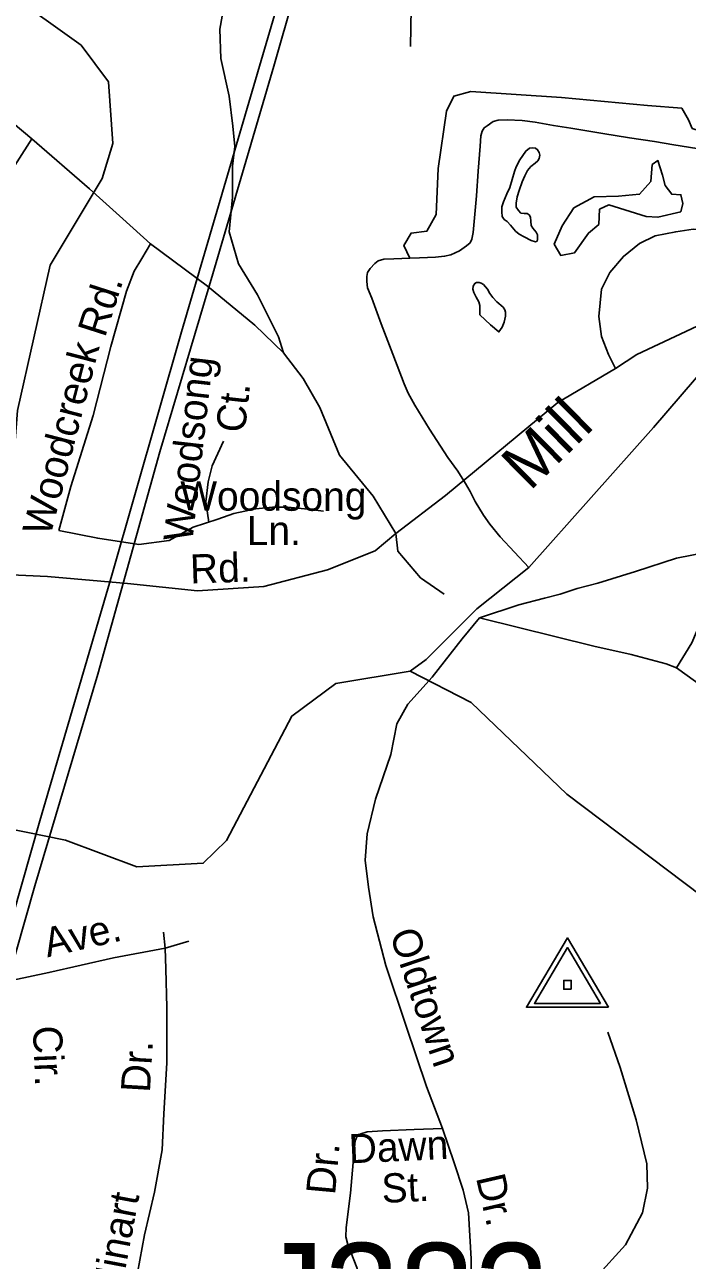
# Model space of a CAD drawing. Extents: x 1547597 to 1699558, y 810033 to 920809.
# Drawn here: x 1614437 to 1616598, y 876415 to 880443 of the extents above; entities that cross this region are included whole.
import ezdxf

# ---------------------------------------------------------------- set-up
doc = ezdxf.new("R2010")
doc.units = 0
for name, color, linetype in [('Exist Hydrographic Creek Single Shore', 7, 'Continuous'), ('Exist Hydrographic Creek Single Shore Label', 7, 'Continuous'), ('Exist Hydrographic Misc Water Feature', 7, 'Continuous'), ('Exist Road Non-System Structure Non-Sys Other Number Label', 7, 'Continuous'), ('Exist Road Non-System Type 51', 7, 'Continuous'), ('Exist Road Non-System Type 51 Label', 7, 'Continuous'), ('Exist Survey Geodetic Marker CELL', 7, 'Continuous'), ('Exist Utilities Electrical Transmission Line', 7, 'Continuous')]:
    doc.layers.add(name, color=color, linetype=linetype)

msp = doc.modelspace()

# ---------------------------------------------------------------- linework, layer by layer
at = {"layer": 'Exist Hydrographic Creek Single Shore'}
for points in [[(1613734.8, 878287.2), (1614159.7, 878304.8), (1614293.7, 878354.6), (1614353.7, 878429), (1614413.7, 879186), (1614519.7, 879659.9), (1614689.7, 879942.1), (1614724.8, 880056.3), (1614710.7, 880256.8), (1614620.7, 880376.8), (1614133.7, 880724.8), (1613994.8, 880934.4), (1613930.7, 881109.7), (1613918.7, 881451.3), (1613784.7, 882077.9), (1613788.7, 882402.7), (1613857.7, 882545.8), (1613992.7, 882694.1), (1613995.7, 882884.3), (1613970.8, 882901.3), (1613891.7, 883211.5), (1613785.7, 883420.5), (1613754.8, 883604.9)], [(1615694.8, 878336.1), (1615746.5, 878374.1), (1615911.5, 878539.3), (1616081.5, 878673.9), (1616487.6, 879130.3), (1616802.7, 879495), (1616880.8, 879603.5), (1616933.3, 879651.7), (1617211.1, 879743.2), (1617313.9, 879768), (1617449.3, 879824.4), (1617500.8, 879890.7), (1617547.6, 879925.5), (1617599.4, 879956.7), (1617654, 880025.5), (1617693.1, 880064.5), (1617752.6, 880089.4), (1617800.2, 880082.8), (1617836.7, 880166.5), (1617890.2, 880177.2), (1617948.1, 880269.4), (1618044.6, 880301.6), (1618098.1, 880346.7), (1618198.8, 880580.1)], [(1613734.8, 878287.2), (1613698.7, 878110.7), (1613789.7, 878000.5), (1614038.8, 877949.6), (1614178.7, 877864.6), (1614569.7, 877784.5), (1614802.8, 877697.7), (1615019.7, 877709.7), (1615095.7, 877783.7), (1615308.8, 878189.6), (1615451.8, 878295.1), (1615694.8, 878336.1)], [(1619089.8, 875956), (1618871.7, 875901.4), (1618738.8, 875900.9), (1618509.8, 876008.1), (1618202.8, 876351.6), (1617679.8, 876542.8), (1617432.8, 876734.9), (1617096.8, 877191.5), (1616808.7, 877479.7), (1616205.8, 877935), (1615893.8, 878233.6), (1615694.8, 878336.1)]]:
    msp.add_lwpolyline(points, dxfattribs=at)
at = {"layer": 'Exist Hydrographic Misc Water Feature'}
for points in [[(1615693.5, 879682.2), (1615673.8, 879723.4), (1615697.4, 879764.1), (1615748.9, 879770.6), (1615778.9, 879824.2), (1615785.3, 879974.4), (1615813.2, 880161), (1615836.7, 880210.3), (1615892.5, 880225.4), (1616188.2, 880206), (1616469, 880180.3), (1616580.5, 880171.7), (1616601.9, 880133.1), (1616614.7, 880105.2), (1616689.8, 880081.6), (1616773.3, 880049.4), (1616861.2, 879989.4), (1616897.7, 879912.2), (1616919.1, 879837.1), (1616923.4, 879778.6)], [(1616629.6, 880040), (1616554, 880052.3), (1616491.2, 880062.5), (1616410, 880074.8), (1616322.5, 880089.2), (1616218.1, 880106.3), (1616161.5, 880115.2), (1616101.7, 880126.1), (1616059.5, 880131.6), (1616010.3, 880133.5), (1615981.9, 880131.9), (1615965.5, 880127.7), (1615945.1, 880114.1), (1615935.6, 880106.7), (1615929.1, 880096.7), (1615924.6, 880081.6), (1615922.3, 880047.6), (1615916.3, 879965.6), (1615910.3, 879885.7), (1615900, 879765.9), (1615896, 879743.9), (1615889.6, 879732.7), (1615878.1, 879722), (1615855.2, 879706.6), (1615826.6, 879693.1), (1615806.4, 879688.3), (1615777.4, 879685.5), (1615724.4, 879683), (1615693.5, 879682.2)], [(1616039.9, 879980), (1616052.3, 880002.7), (1616071.3, 880031.3), (1616084, 880040.9), (1616093.7, 880042.3), (1616102.7, 880041.1), (1616110, 880036), (1616115.5, 880027.1), (1616117.2, 880018.2), (1616115.7, 880007.5), (1616110.5, 879999.6), (1616102, 879992.2), (1616087.9, 879980.7), (1616077.5, 879967.9), (1616068.5, 879951.2), (1616059.8, 879930.8), (1616050.2, 879903.4), (1616043, 879881.7), (1616039.9, 879861.7), (1616040.2, 879848.6), (1616047.6, 879837.3), (1616055.8, 879829.3), (1616066.1, 879828.3), (1616076.3, 879828.1), (1616082.4, 879823.4), (1616086.5, 879815.5), (1616088.1, 879802.4), (1616089.3, 879789.3), (1616094.4, 879780.4), (1616104.9, 879767.2), (1616109.5, 879758.3), (1616109.7, 879742.9), (1616108.3, 879737.9), (1616103.6, 879736), (1616089.2, 879740.4), (1616066.6, 879751.4), (1616049.4, 879760), (1616038.4, 879770), (1616021.9, 879790.2), (1616011.3, 879801.9), (1616000.6, 879808.6), (1615994.2, 879817.9), (1615993.1, 879833.8), (1615993.7, 879849.7), (1615999, 879866.3), (1616010, 879891.9), (1616019.1, 879912.7), (1616027.3, 879938.7), (1616034.7, 879964.7), (1616039.9, 879980)], [(1616577.8, 879833), (1616502.8, 879815.8), (1616464.2, 879818), (1616342.1, 879856.6), (1616312.1, 879841.6), (1616309.9, 879792.2), (1616275.6, 879764.3), (1616230.6, 879700), (1616185.6, 879691.4), (1616164.2, 879727.9), (1616189.9, 879787.9), (1616228.5, 879845.9), (1616294.9, 879882.3), (1616374.2, 879884.5), (1616442.8, 879890.9), (1616479.2, 879931.7), (1616483.5, 879987.4), (1616502.8, 880000.3), (1616517.8, 879953.1), (1616526.4, 879918.8), (1616547.8, 879890.9), (1616577.8, 879888.8), (1616584.3, 879860.9), (1616577.8, 879833)], [(1615693.5, 879682.2), (1615641.5, 879680.3), (1615608.2, 879678.9), (1615590.2, 879673.4), (1615578.7, 879665), (1615563.4, 879649.1), (1615555.6, 879635.9), (1615552.7, 879622.7), (1615552.5, 879605.7), (1615555, 879585.7), (1615568.9, 879552.4), (1615600.1, 879468.5), (1615637.8, 879369.4), (1615674.5, 879272.4), (1615687.4, 879241.8), (1615709.6, 879202.7), (1615757.1, 879124.4), (1615817.6, 879032.6), (1615850.2, 878987.6), (1615875.3, 878947.6), (1615890.2, 878921.7), (1615906.8, 878889.3), (1615933.8, 878844.4), (1615954.3, 878814.8), (1615987.9, 878773.6), (1616081.5, 878673.9)], [(1615933.6, 879596.3), (1615946.5, 879581.1), (1615954.7, 879567.6), (1615964, 879553.6), (1615977.4, 879540.3), (1615997.7, 879522.3), (1616003.7, 879514.3), (1616005.5, 879506.3), (1616005.3, 879492.7), (1616000.7, 879474.1), (1615994.1, 879457.1), (1615983.8, 879441.9), (1615956.3, 879464.9), (1615922, 879497.8), (1615921.7, 879527.8), (1615918.5, 879540.1), (1615909.8, 879555.6), (1615902, 879570.7), (1615899, 879580.8), (1615900.4, 879590.7), (1615905.7, 879600.1), (1615910.9, 879603.1), (1615919.5, 879602.7), (1615925.7, 879601), (1615933.6, 879596.3)]]:
    msp.add_lwpolyline(points, dxfattribs=at)
at = {"layer": 'Exist Road Non-System Type 51'}
for p, q in [((1614889.3, 877484.8), (1614894.7, 877432.9)), ((1614894.7, 877432.9), (1614972.8, 877455.9))]:
    msp.add_line(p, q, dxfattribs=at)
for points in [[(1615104.2, 880757.4), (1615098.6, 880654.9), (1615088.6, 880513.2), (1615073.5, 880428.7), (1615076.3, 880332.9), (1615103.5, 880210.4), (1615115.4, 880112.6), (1615122.6, 880046.6), (1615114.8, 879982.2), (1615114.8, 879880.8), (1615109.2, 879824.4), (1615103.5, 879768.1), (1615134.5, 879663.9), (1615196.4, 879562.5), (1615264.5, 879426), (1615280.9, 879373.7)], [(1617758.4, 880777.6), (1617615.2, 880445.7), (1617524.1, 880240.6), (1617460.8, 880101.3), (1617400.1, 879977.2), (1617357.1, 879903.8), (1617293.8, 879835.4), (1617182.5, 879769.6), (1617058.5, 879734.1), (1616910.3, 879726.1), (1616832.3, 879740.8), (1616743.9, 879757.7), (1616666, 879772.5), (1616617.5, 879776.7), (1616560.6, 879768.2), (1616493.2, 879755.6), (1616442.7, 879730.3), (1616390, 879688.2), (1616345.8, 879635.5), (1616318.4, 879580.7), (1616310, 879492.2), (1616318.4, 879426.8), (1616341.6, 879367.8), (1616364.7, 879322.5)], [(1615705.5, 880732.6), (1615705.5, 880634), (1615697.5, 880496.5), (1615696, 880372.6)], [(1614460.1, 880071.5), (1614330.6, 880178.6), (1614231.5, 880240.8), (1614088.6, 880340.4), (1613944.9, 880434.9)], [(1614460.1, 880071.5), (1614371.7, 879933.3), (1614253.1, 879754.4), (1614151, 879590.7), (1614084.4, 879519.4), (1614048.1, 879497.9), (1613981.9, 879480.6), (1613895.8, 879465.6)], [(1614847.7, 879729.3), (1614757.6, 879811), (1614648.7, 879908.1), (1614460.1, 880071.5)], [(1614847.7, 879729.3), (1614819.5, 879681.4), (1614793.7, 879640.1), (1614768.9, 879574.3), (1614718.2, 879394), (1614660.2, 879169.1), (1614587.2, 878937.5), (1614548.3, 878794.9)], [(1615280.9, 879373.7), (1615188, 879463.9), (1615033.2, 879590.6), (1614847.7, 879729.3)], [(1617179.3, 879576.8), (1616890.3, 879535.1), (1616630.2, 879461.1), (1616434.3, 879368), (1616364.7, 879322.5)], [(1615648.1, 878784.6), (1615573.2, 878906.5), (1615464.2, 879039.9), (1615400, 879195.9), (1615345, 879290.4), (1615280.9, 879373.7)], [(1615648.1, 878784.6), (1615809.4, 878908), (1616176.4, 879211.7), (1616364.7, 879322.5)], [(1615037.5, 878821.7), (1615028, 878888.3), (1615035.7, 878953.1), (1615048.7, 879005), (1615085, 879085.4)], [(1615411.7, 878857.1), (1615349.4, 878864.9), (1615295, 878870.1), (1615245.7, 878870.1), (1615191.3, 878864.9), (1615155, 878857.1), (1615118.7, 878849.3), (1615066.8, 878831.2), (1614986.5, 878805.2), (1614908.2, 878762), (1614809.7, 878749), (1614675.4, 878768.9), (1614548.3, 878794.9)], [(1615648.1, 878784.6), (1615580.5, 878727.6), (1615424.4, 878666.1), (1615217.3, 878611.9), (1615000.7, 878597.7), (1614772.3, 878621.3), (1614511, 878644.9), (1614086.6, 878664.3), (1613637.9, 878688.4), (1613089.8, 878642.1), (1612207.2, 878544.7)], [(1615804.9, 878587), (1615727.7, 878640.6), (1615653.7, 878726.5), (1615648.1, 878784.6)], [(1616732.2, 878732.5), (1616658.2, 878723.2), (1616563, 878704.4), (1616429.3, 878660.9), (1616307, 878622.3), (1616239.4, 878605.7), (1616183.7, 878586.4), (1616132.2, 878573.5), (1616048.7, 878552.1), (1615920.6, 878509.8)], [(1616563.6, 878346.7), (1616612.9, 878428.2), (1616643.2, 878499.8), (1616684.5, 878615.4), (1616732.2, 878732.5)], [(1615920.6, 878509.8), (1615863.6, 878441.4), (1615766.2, 878316.5), (1615687, 878228.7), (1615650.6, 878164.4), (1615631.3, 878064.3), (1615581.7, 877918.8), (1615554.4, 877805.1), (1615547.5, 877719.2), (1615558.5, 877631.1), (1615573.3, 877535), (1615615.5, 877376.6), (1615681.3, 877178), (1615747.2, 876981.3), (1615799.6, 876844.6)], [(1616563.6, 878346.7), (1616529.3, 878359.6), (1616415.8, 878389.7), (1616293.6, 878417.6), (1615920.6, 878509.8)], [(1616849.7, 878095.5), (1616769.6, 878163.3), (1616679.4, 878263.1), (1616563.6, 878346.7)], [(1614397.9, 877328.5), (1614516, 877353.1), (1614726.3, 877400.7), (1614894.7, 877432.9)], [(1614894.7, 877432.9), (1614897.9, 877364.8), (1614900.5, 877238.8), (1614900.5, 877058.9), (1614890.7, 876893), (1614885.3, 876775.1), (1614859.9, 876637.5), (1614828.2, 876497.9), (1614804.9, 876374.1), (1614791.9, 876286.3), (1614793.4, 876230.2), (1614802.7, 876166.2), (1614819.8, 876092), (1614845.1, 876027.9), (1614870.4, 875971.5), (1614901.8, 875923.2)], [(1616338.7, 877158.4), (1616379.4, 877043.9), (1616431.6, 876873.3), (1616465.9, 876729.2), (1616468.7, 876649.7), (1616452.7, 876570.3), (1616397.1, 876466), (1616299.9, 876359.1), (1616166.4, 876218.7), (1616012.8, 876056.4), (1615907.5, 875937.6)], [(1615799.6, 876844.6), (1615707.5, 876841.6), (1615603.6, 876836.9), (1615553.7, 876833.5), (1615533.6, 876827.8), (1615521.4, 876819.8), (1615514.9, 876804.7), (1615513, 876783.9), (1615499.4, 876634.1), (1615486.1, 876522.3), (1615484.5, 876491.5), (1615491.6, 876466.2), (1615520.7, 876392), (1615528.3, 876362), (1615527.3, 876343.2), (1615520, 876325.9), (1615469.2, 876252.5), (1615408.3, 876167.3), (1615355.5, 876091.9)], [(1615799.6, 876844.6), (1615838.4, 876732.3), (1615867.4, 876643.9), (1615884.5, 876569.7), (1615892.9, 876419.8), (1615894.6, 876227.7), (1615894.6, 876043.8)]]:
    msp.add_lwpolyline(points, dxfattribs=at)
at = {"layer": 'Exist Survey Geodetic Marker CELL'}
for points in [[(1616341.2, 877240.3), (1616207.3, 877466.3), (1616073.8, 877240.3)], [(1616315.3, 877252.4), (1616099.8, 877252.4), (1616207.3, 877434.6)], [(1616219.6, 877299), (1616219.6, 877327.3), (1616195.3, 877327.3), (1616195.3, 877299)]]:
    msp.add_lwpolyline(points, close=True, dxfattribs=at)
at = {"layer": 'Exist Utilities Electrical Transmission Line'}
for points in [[(1615925.5, 882842), (1615763, 882261.9), (1615600.8, 881686.1), (1615367.7, 880870.9), (1615214, 880344.9), (1614948.1, 879442.2), (1614721.3, 878649.1), (1614486.5, 877848), (1614311.7, 877236.2)], [(1614347.4, 877207.9), (1614470.2, 877636.2), (1614675.7, 878325.7), (1614877.7, 879051.2), (1615050.2, 879631), (1615249.4, 880308.4), (1615382.7, 880772.8), (1615503.3, 881189.4), (1615661.3, 881749.3), (1615846.6, 882396.9), (1615968.2, 882830.1)]]:
    msp.add_lwpolyline(points, dxfattribs=at)

# ---------------------------------------------------------------- texts
at = {"layer": 'Exist Hydrographic Creek Single Shore Label'}
msp.add_text('Mill', height=150, rotation=44.6765, dxfattribs=at).set_placement((1616085, 878919.9))
at = {"layer": 'Exist Road Non-System Structure Non-Sys Other Number Label'}
msp.add_text('J382', height=328.08, dxfattribs=at).set_placement((1615195.6, 876143.4))
at = {"layer": 'Exist Road Non-System Type 51 Label'}
for s, rotation, p in [('Rd.', 72.2063, (1614698.7, 879420.7)), ('Woodcreek', 75.4463, (1614520.5, 878772.3)), ('Woodsong', 83.5217, (1614983.6, 878754.2)), ('Ct.', 83.5217, (1615154.6, 879110.3)), ('Woodsong', 359.8304, (1614944.3, 878859.8)), ('Ln.', 0.047, (1615161.4, 878746.8)), ('Rd.', 1.9205, (1614977.8, 878621.2)), ('Ave.', 12.7447, (1614510.9, 877402.4)), ('Oldtown', 288.5123, (1615626.5, 877479.9)), ('Cir.', 272.379, (1614463.4, 877178.2)), ('Dr.', 86.6285, (1614845.4, 876960.3)), ('Dawn', 2.5858, (1615496.2, 876731)), ('Dr.', 84.7946, (1615449.3, 876626.2)), ('St.', 2.5858, (1615603.1, 876602)), ('Dr.', 282.9841, (1615908.5, 876684.8)), ('Minart', 79.3307, (1614745.8, 876279.6))]:
    msp.add_text(s, height=95, rotation=rotation, dxfattribs=at).set_placement(p)

doc.saveas('drawing.dxf')
